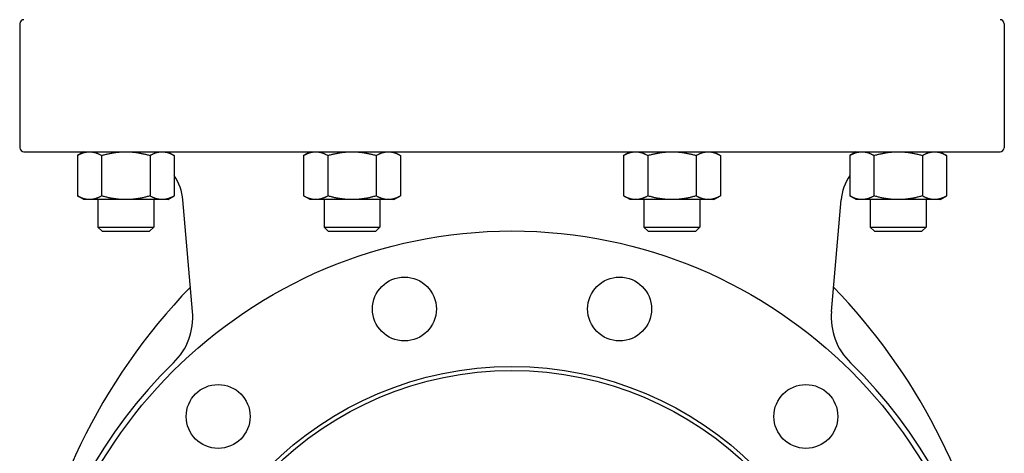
# Model space of a CAD drawing. Header units: inches. Extents: x 24 to 1128, y -94 to 748.
# Tile 361 of 573: x 609 to 624, y 313 to 320. Entities that reach past the tile are written whole.
import ezdxf

# ---------------------------------------------------------------- set-up
doc = ezdxf.new("R2010")
doc.units = ezdxf.units.IN
doc.header["$LTSCALE"] = 32
doc.header["$MEASUREMENT"] = 0
doc.layers.add('Visible (ANSI)', color=7, linetype='Continuous', lineweight=30)

msp = doc.modelspace()

# ---------------------------------------------------------------- linework, layer by layer
at = {"layer": 'Visible (ANSI)'}
for p, q in [((608.68739, 319.93362), (608.68739, 317.99212)), ((624.07939, 319.93362), (624.07939, 317.99212)), ((608.75039, 317.92912), (624.01639, 317.92912)), ((609.68688, 317.92912), (609.5854, 317.87053)), ((609.5854, 317.87053), (609.5854, 317.23772)), ((609.96414, 317.87053), (609.96414, 317.23772)), ((610.72163, 317.87053), (610.72163, 317.23772)), ((611.00029, 317.92831), (611.10037, 317.87053)), ((611.10037, 317.87053), (611.10037, 317.23772)), ((613.22533, 317.92912), (613.12385, 317.87053)), ((613.12385, 317.87053), (613.12385, 317.23772)), ((613.50259, 317.87053), (613.50259, 317.23772)), ((614.26007, 317.87053), (614.26007, 317.23772)), ((614.53733, 317.92912), (614.63882, 317.87053)), ((614.63882, 317.87053), (614.63882, 317.23772)), ((618.22945, 317.92912), (618.12797, 317.87053)), ((618.12797, 317.87053), (618.12797, 317.23772)), ((618.50671, 317.87053), (618.50671, 317.23772)), ((619.2642, 317.87053), (619.2642, 317.23772)), ((619.54145, 317.92912), (619.64294, 317.87053)), ((619.64294, 317.87053), (619.64294, 317.23772)), ((621.7665, 317.92831), (621.66642, 317.87053)), ((621.66642, 317.87053), (621.66642, 317.23772)), ((622.04516, 317.87053), (622.04516, 317.23772)), ((622.80264, 317.87053), (622.80264, 317.23772)), ((623.0799, 317.92912), (623.18139, 317.87053)), ((623.18139, 317.87053), (623.18139, 317.23772)), ((609.68688, 317.17912), (609.5854, 317.23772)), ((609.77477, 317.17912), (609.68688, 317.17912)), ((610.34288, 317.17912), (609.77477, 317.17912)), ((609.90538, 317.17912), (609.90538, 316.75077)), ((610.911, 317.17912), (610.34288, 317.17912)), ((610.78038, 317.17912), (610.78038, 316.75077)), ((610.99888, 317.17912), (610.911, 317.17912)), ((610.99888, 317.17912), (611.10037, 317.23772)), ((611.38724, 315.42765), (611.23444, 317.1742)), ((613.22533, 317.17912), (613.12385, 317.23772)), ((613.31322, 317.17912), (613.22533, 317.17912)), ((613.88133, 317.17912), (613.31322, 317.17912)), ((613.44383, 317.17912), (613.44383, 316.75077)), ((614.44945, 317.17912), (613.88133, 317.17912)), ((614.31883, 317.17912), (614.31883, 316.75077)), ((614.53733, 317.17912), (614.44945, 317.17912)), ((614.53733, 317.17912), (614.63882, 317.23772)), ((618.22945, 317.17912), (618.12797, 317.23772)), ((618.31734, 317.17912), (618.22945, 317.17912)), ((618.88545, 317.17912), (618.31734, 317.17912)), ((618.44795, 317.17912), (618.44795, 316.75077)), ((619.45357, 317.17912), (618.88545, 317.17912)), ((619.32295, 317.17912), (619.32295, 316.75077)), ((619.54145, 317.17912), (619.45357, 317.17912)), ((619.54145, 317.17912), (619.64294, 317.23772)), ((621.37954, 315.42765), (621.53235, 317.1742)), ((621.7679, 317.17912), (621.66642, 317.23772)), ((621.85579, 317.17912), (621.7679, 317.17912)), ((622.4239, 317.17912), (621.85579, 317.17912)), ((621.9864, 317.17912), (621.9864, 316.75077)), ((622.99202, 317.17912), (622.4239, 317.17912)), ((622.8614, 317.17912), (622.8614, 316.75077)), ((623.0799, 317.17912), (622.99202, 317.17912)), ((623.0799, 317.17912), (623.18139, 317.23772)), ((609.97153, 316.68462), (609.90538, 316.75077)), ((609.90538, 316.75077), (610.78038, 316.75077)), ((609.97153, 316.68462), (610.71423, 316.68462)), ((610.71423, 316.68462), (610.78038, 316.75077)), ((613.50998, 316.68462), (613.44383, 316.75077)), ((613.44383, 316.75077), (614.31883, 316.75077)), ((613.50998, 316.68462), (614.25268, 316.68462)), ((614.25268, 316.68462), (614.31883, 316.75077)), ((618.5141, 316.68462), (618.44795, 316.75077)), ((618.44795, 316.75077), (619.32295, 316.75077)), ((618.5141, 316.68462), (619.2568, 316.68462)), ((619.2568, 316.68462), (619.32295, 316.75077)), ((622.05255, 316.68462), (621.9864, 316.75077)), ((621.9864, 316.75077), (622.8614, 316.75077)), ((622.05255, 316.68462), (622.79525, 316.68462)), ((622.79525, 316.68462), (622.8614, 316.75077))]:
    msp.add_line(p, q, dxfattribs=at)
for centre, radius in [((616.38339, 309.18862), 7.5), ((614.70107, 315.46714), 0.5), ((618.06572, 315.46714), 0.5), ((616.38339, 309.18862), 5.378), ((616.38339, 309.18862), 5.315), ((611.7872, 313.78482), 0.5), ((620.97959, 313.78482), 0.5)]:
    msp.add_circle(centre, radius, dxfattribs=at)
for centre, radius, start, end in [((608.75039, 319.93362), 0.063, 90, 180), ((624.01639, 319.93362), 0.063, 0, 90), ((608.75039, 317.99212), 0.063, 180, 270), ((624.01639, 317.99212), 0.063, 270, 0), ((610.41059, 317.10212), 0.827, 5, 33.480325), ((622.3562, 317.10212), 0.827, 146.519675, 175), ((618.23122, 309.18862), 9.54783, 136.081373, 207.662302), ((614.53557, 309.18862), 9.54783, 338.457142, 43.918627), ((610.39105, 315.3405), 1, 314.247392, 5), ((622.37574, 315.3405), 1, 175, 225.752608), ((616.38339, 309.18862), 7.588, 134.247392, 45.752608)]:
    msp.add_arc(centre, radius, start, end, dxfattribs=at)
for points, weights in [([(609.5854, 317.87053), (609.68688, 317.92912), (609.77477, 317.92912)], [1.01001874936, 1.04314139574, 1]), ([(609.77477, 317.92912), (609.86266, 317.92912), (609.96414, 317.87053)], [1, 1.04314139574, 1.01001874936]), ([(609.96414, 317.87053), (610.16711, 317.92912), (610.34288, 317.92912)], [1.01001874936, 1.04314139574, 1]), ([(610.34288, 317.92912), (610.51866, 317.92912), (610.72163, 317.87053)], [1, 1.04314139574, 1.01001874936]), ([(610.72163, 317.87053), (610.82311, 317.92912), (610.911, 317.92912)], [1.01001874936, 1.04314139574, 1]), ([(610.911, 317.92912), (610.99888, 317.92912), (611.10037, 317.87053)], [1, 1.04314139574, 1.01001874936]), ([(613.12385, 317.87053), (613.22533, 317.92912), (613.31322, 317.92912)], [1.01001874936, 1.04314139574, 1]), ([(613.31322, 317.92912), (613.40111, 317.92912), (613.50259, 317.87053)], [1, 1.04314139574, 1.01001874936]), ([(613.50259, 317.87053), (613.70556, 317.92912), (613.88133, 317.92912)], [1.01001874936, 1.04314139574, 1]), ([(613.88133, 317.92912), (614.05711, 317.92912), (614.26007, 317.87053)], [1, 1.04314139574, 1.01001874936]), ([(614.26007, 317.87053), (614.36156, 317.92912), (614.44945, 317.92912)], [1.01001874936, 1.04314139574, 1]), ([(614.44945, 317.92912), (614.53733, 317.92912), (614.63882, 317.87053)], [1, 1.04314139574, 1.01001874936]), ([(618.12797, 317.87053), (618.22945, 317.92912), (618.31734, 317.92912)], [1.01001874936, 1.04314139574, 1]), ([(618.31734, 317.92912), (618.40523, 317.92912), (618.50671, 317.87053)], [1, 1.04314139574, 1.01001874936]), ([(618.50671, 317.87053), (618.70968, 317.92912), (618.88545, 317.92912)], [1.01001874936, 1.04314139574, 1]), ([(618.88545, 317.92912), (619.06123, 317.92912), (619.2642, 317.87053)], [1, 1.04314139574, 1.01001874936]), ([(619.2642, 317.87053), (619.36568, 317.92912), (619.45357, 317.92912)], [1.01001874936, 1.04314139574, 1]), ([(619.45357, 317.92912), (619.54145, 317.92912), (619.64294, 317.87053)], [1, 1.04314139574, 1.01001874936]), ([(621.66642, 317.87053), (621.7679, 317.92912), (621.85579, 317.92912)], [1.01001874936, 1.04314139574, 1]), ([(621.85579, 317.92912), (621.94368, 317.92912), (622.04516, 317.87053)], [1, 1.04314139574, 1.01001874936]), ([(622.04516, 317.87053), (622.24813, 317.92912), (622.4239, 317.92912)], [1.01001874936, 1.04314139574, 1]), ([(622.4239, 317.92912), (622.59968, 317.92912), (622.80264, 317.87053)], [1, 1.04314139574, 1.01001874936]), ([(622.80264, 317.87053), (622.90413, 317.92912), (622.99202, 317.92912)], [1.01001874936, 1.04314139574, 1]), ([(622.99202, 317.92912), (623.0799, 317.92912), (623.18139, 317.87053)], [1, 1.04314139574, 1.01001874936]), ([(609.77477, 317.17912), (609.68688, 317.17912), (609.5854, 317.23772)], [1, 1.04314139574, 1.01001874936]), ([(609.96414, 317.23772), (609.86266, 317.17912), (609.77477, 317.17912)], [1.01001874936, 1.04314139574, 1]), ([(610.34288, 317.17912), (610.16711, 317.17912), (609.96414, 317.23772)], [1, 1.04314139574, 1.01001874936]), ([(610.72163, 317.23772), (610.51866, 317.17912), (610.34288, 317.17912)], [1.01001874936, 1.04314139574, 1]), ([(610.911, 317.17912), (610.82311, 317.17912), (610.72163, 317.23772)], [1, 1.04314139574, 1.01001874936]), ([(611.10037, 317.23772), (610.99888, 317.17912), (610.911, 317.17912)], [1.01001874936, 1.04314139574, 1]), ([(613.31322, 317.17912), (613.22533, 317.17912), (613.12385, 317.23772)], [1, 1.04314139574, 1.01001874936]), ([(613.50259, 317.23772), (613.40111, 317.17912), (613.31322, 317.17912)], [1.01001874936, 1.04314139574, 1]), ([(613.88133, 317.17912), (613.70556, 317.17912), (613.50259, 317.23772)], [1, 1.04314139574, 1.01001874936]), ([(614.26007, 317.23772), (614.05711, 317.17912), (613.88133, 317.17912)], [1.01001874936, 1.04314139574, 1]), ([(614.44945, 317.17912), (614.36156, 317.17912), (614.26007, 317.23772)], [1, 1.04314139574, 1.01001874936]), ([(614.63882, 317.23772), (614.53733, 317.17912), (614.44945, 317.17912)], [1.01001874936, 1.04314139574, 1]), ([(618.31734, 317.17912), (618.22945, 317.17912), (618.12797, 317.23772)], [1, 1.04314139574, 1.01001874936]), ([(618.50671, 317.23772), (618.40523, 317.17912), (618.31734, 317.17912)], [1.01001874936, 1.04314139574, 1]), ([(618.88545, 317.17912), (618.70968, 317.17912), (618.50671, 317.23772)], [1, 1.04314139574, 1.01001874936]), ([(619.2642, 317.23772), (619.06123, 317.17912), (618.88545, 317.17912)], [1.01001874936, 1.04314139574, 1]), ([(619.45357, 317.17912), (619.36568, 317.17912), (619.2642, 317.23772)], [1, 1.04314139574, 1.01001874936]), ([(619.64294, 317.23772), (619.54145, 317.17912), (619.45357, 317.17912)], [1.01001874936, 1.04314139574, 1]), ([(621.85579, 317.17912), (621.7679, 317.17912), (621.66642, 317.23772)], [1, 1.04314139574, 1.01001874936]), ([(622.04516, 317.23772), (621.94368, 317.17912), (621.85579, 317.17912)], [1.01001874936, 1.04314139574, 1]), ([(622.4239, 317.17912), (622.24813, 317.17912), (622.04516, 317.23772)], [1, 1.04314139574, 1.01001874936]), ([(622.80264, 317.23772), (622.59968, 317.17912), (622.4239, 317.17912)], [1.01001874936, 1.04314139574, 1]), ([(622.99202, 317.17912), (622.90413, 317.17912), (622.80264, 317.23772)], [1, 1.04314139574, 1.01001874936]), ([(623.18139, 317.23772), (623.0799, 317.17912), (622.99202, 317.17912)], [1.01001874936, 1.04314139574, 1])]:
    msp.add_rational_spline(points, weights, degree=2, dxfattribs=at)

doc.saveas('drawing.dxf')
